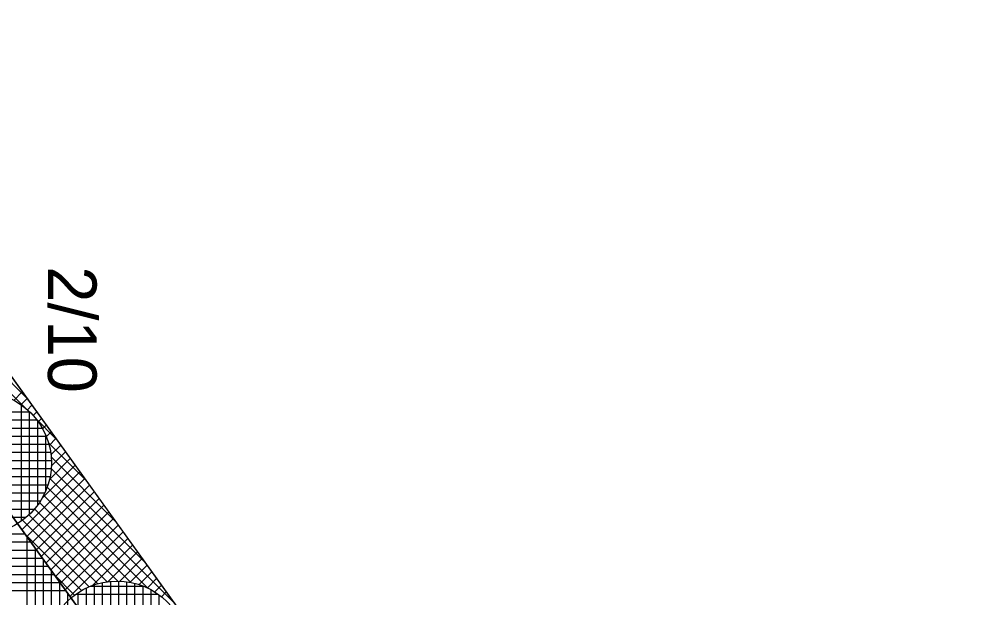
# Model space of a CAD drawing. Extents: x -565346 to -564154, y -1097386 to -1095620.
# Drawn here: x -564272.33 to -564248.42, y -1096123.08 to -1096108.82 of the extents above; entities that cross this region are included whole.
import ezdxf

# ---------------------------------------------------------------- set-up
doc = ezdxf.new("R2010")
doc.units = 0
for name, color, linetype in [('Vrstva 13', 7, 'Continuous'), ('Vrstva 40', 7, 'Continuous'), ('Vrstva 41', 7, 'Continuous'), ('Vrstva 42', 7, 'Continuous'), ('Vrstva 43', 7, 'Continuous'), ('Vrstva 44', 7, 'Continuous')]:
    doc.layers.add(name, color=color, linetype=linetype)

msp = doc.modelspace()

# ---------------------------------------------------------------- linework, layer by layer
at = {"layer": 'Vrstva 13'}
msp.add_line((-564276.21, -1096112.52), (-564239.15, -1096163.95), dxfattribs=at)
at = {"layer": 'Vrstva 41'}
msp.add_lwpolyline([(-564317.9, -1095918.68), (-564319.837, -1095918.359), (-564322.792, -1095953.471), (-564316.779, -1095990.732), (-564317.708, -1096006.365), (-564312.296, -1096047.478), (-564277.924, -1096113.563), (-564240.773, -1096165.119), (-564207.452, -1096208.029), (-564205.9, -1096206.84), (-564239.15, -1096163.95), (-564276.21, -1096112.52), (-564310.36, -1096046.86), (-564315.7, -1096006.29), (-564314.77, -1095990.63), (-564320.6, -1095954.5), (-564320.51, -1095950.21)], close=True, dxfattribs=at)
at = {"layer": 'Vrstva 42'}
for p, q in [((-564274.923, -1096115.383), (-564272.145, -1096118.161)), ((-564274.972, -1096115.617), (-564272.178, -1096118.411)), ((-564272.253, -1096118.011), (-564272.463, -1096118.22)), ((-564272.135, -1096118.175), (-564272.287, -1096118.327)), ((-564272.016, -1096118.34), (-564272.128, -1096118.451)), ((-564271.898, -1096118.504), (-564271.985, -1096118.592)), ((-564271.931, -1096118.658), (-564271.416, -1096119.173)), ((-564271.78, -1096118.668), (-564271.859, -1096118.748)), ((-564271.661, -1096118.833), (-564271.751, -1096118.923)), ((-564271.543, -1096118.997), (-564271.661, -1096119.115)), ((-564271.424, -1096119.162), (-564271.591, -1096119.329)), ((-564271.609, -1096119.262), (-564270.687, -1096120.185)), ((-564271.306, -1096119.326), (-564271.546, -1096119.566)), ((-564271.069, -1096119.655), (-564271.583, -1096120.169)), ((-564271.542, -1096119.612), (-564269.957, -1096121.197)), ((-564271.187, -1096119.49), (-564271.538, -1096119.841)), ((-564270.95, -1096119.819), (-564271.766, -1096120.634)), ((-564271.541, -1096119.896), (-564269.228, -1096122.21)), ((-564270.832, -1096119.983), (-564272.265, -1096121.416)), ((-564270.713, -1096120.148), (-564272.146, -1096121.581)), ((-564271.576, -1096120.144), (-564268.498, -1096123.222)), ((-564270.595, -1096120.312), (-564272.028, -1096121.745)), ((-564271.642, -1096120.362), (-564269.153, -1096122.85)), ((-564270.477, -1096120.477), (-564271.909, -1096121.91)), ((-564270.358, -1096120.641), (-564271.791, -1096122.074)), ((-564271.727, -1096120.559), (-564269.578, -1096122.708)), ((-564271.954, -1096120.898), (-564270.158, -1096122.693)), ((-564271.832, -1096120.737), (-564269.894, -1096122.675)), ((-564270.24, -1096120.805), (-564271.673, -1096122.238)), ((-564272.092, -1096121.043), (-564270.392, -1096122.743)), ((-564270.121, -1096120.97), (-564271.554, -1096122.403)), ((-564270.003, -1096121.134), (-564271.436, -1096122.567)), ((-564272.245, -1096121.172), (-564270.602, -1096122.816)), ((-564269.884, -1096121.299), (-564271.317, -1096122.732)), ((-564272.216, -1096121.484), (-564270.791, -1096122.909)), ((-564269.766, -1096121.463), (-564271.199, -1096122.896)), ((-564269.647, -1096121.627), (-564271.08, -1096123.06)), ((-564269.529, -1096121.792), (-564270.523, -1096122.786)), ((-564269.41, -1096121.956), (-564270.146, -1096122.692)), ((-564269.292, -1096122.121), (-564269.849, -1096122.678)), ((-564269.174, -1096122.285), (-564269.594, -1096122.705)), ((-564271.487, -1096122.496), (-564270.961, -1096123.022)), ((-564269.055, -1096122.449), (-564269.368, -1096122.762)), ((-564268.937, -1096122.614), (-564269.166, -1096122.843)), ((-564268.818, -1096122.778), (-564268.984, -1096122.944)), ((-564268.7, -1096122.942), (-564268.819, -1096123.062))]:
    msp.add_line(p, q, dxfattribs=at)
at = {"layer": 'Vrstva 43'}
for p, q in [((-564280.826, -1096121.51), (-564272.197, -1096121.51)), ((-564272.13, -1096133.578), (-564272.13, -1096121.604)), ((-564280.682, -1096121.71), (-564272.053, -1096121.71)), ((-564280.538, -1096121.91), (-564271.909, -1096121.91)), ((-564280.394, -1096122.11), (-564271.765, -1096122.11)), ((-564271.93, -1096133.855), (-564271.93, -1096121.881)), ((-564280.25, -1096122.31), (-564271.621, -1096122.31)), ((-564271.73, -1096134.133), (-564271.73, -1096122.159)), ((-564280.105, -1096122.51), (-564271.477, -1096122.51)), ((-564271.53, -1096134.41), (-564271.53, -1096122.436)), ((-564279.961, -1096122.71), (-564271.333, -1096122.71)), ((-564271.33, -1096134.688), (-564271.33, -1096122.714)), ((-564279.817, -1096122.91), (-564271.189, -1096122.91)), ((-564271.13, -1096134.965), (-564271.13, -1096122.991))]:
    msp.add_line(p, q, dxfattribs=at)
msp.add_lwpolyline([(-564173.087, -1096301.985), (-564179.49, -1096264.63), (-564192.762, -1096228.697), (-564195.888, -1096224.348), (-564194.264, -1096223.181), (-564206.02, -1096206.88), (-564207.452, -1096208.029), (-564240.773, -1096165.119), (-564277.924, -1096113.563), (-564312.296, -1096047.478), (-564317.708, -1096006.365)], dxfattribs=at)
at = {"layer": 'Vrstva 44'}
for p, q in [((-564274.493, -1096118.5), (-564272.076, -1096118.5)), ((-564272.28, -1096118.333), (-564272.28, -1096121.195)), ((-564272.08, -1096118.496), (-564272.08, -1096121.032)), ((-564274.672, -1096118.7), (-564271.898, -1096118.7)), ((-564271.88, -1096118.723), (-564271.88, -1096120.808)), ((-564274.805, -1096118.9), (-564271.764, -1096118.9)), ((-564274.901, -1096119.1), (-564271.667, -1096119.1)), ((-564271.68, -1096119.066), (-564271.68, -1096120.458)), ((-564274.97, -1096119.3), (-564271.599, -1096119.3)), ((-564275.032, -1096119.7), (-564271.536, -1096119.7)), ((-564275.014, -1096119.5), (-564271.556, -1096119.5)), ((-564275.027, -1096119.9), (-564271.54, -1096119.9)), ((-564275, -1096120.1), (-564271.569, -1096120.1)), ((-564274.949, -1096120.3), (-564271.621, -1096120.3)), ((-564274.871, -1096120.5), (-564271.698, -1096120.5)), ((-564274.761, -1096120.7), (-564271.807, -1096120.7)), ((-564274.615, -1096120.9), (-564271.955, -1096120.9)), ((-564274.412, -1096121.1), (-564272.157, -1096121.1)), ((-564270.563, -1096122.8), (-564269.269, -1096122.8)), ((-564270.48, -1096122.771), (-564270.48, -1096126.079)), ((-564270.28, -1096122.715), (-564270.28, -1096126.136)), ((-564270.08, -1096122.684), (-564270.08, -1096126.166)), ((-564269.88, -1096122.676), (-564269.88, -1096126.173)), ((-564269.68, -1096122.692), (-564269.68, -1096126.157)), ((-564269.48, -1096122.732), (-564269.48, -1096126.119)), ((-564269.28, -1096122.796), (-564269.28, -1096126.054)), ((-564270.928, -1096123), (-564268.903, -1096123)), ((-564270.88, -1096122.966), (-564270.88, -1096125.884)), ((-564270.68, -1096122.852), (-564270.68, -1096125.998)), ((-564269.08, -1096122.888), (-564269.08, -1096125.96)), ((-564268.88, -1096123.017), (-564268.88, -1096125.835))]:
    msp.add_line(p, q, dxfattribs=at)
for centre in [(-564273.284, -1096119.764), (-564269.916, -1096124.425)]:
    msp.add_circle(centre, 1.75, dxfattribs=at)

# ---------------------------------------------------------------- texts
at = {"layer": 'Vrstva 40'}
msp.add_text('2/10', height=1.2, rotation=270, dxfattribs=at).set_placement((-564271.62, -1096114.91))

doc.saveas('drawing.dxf')
